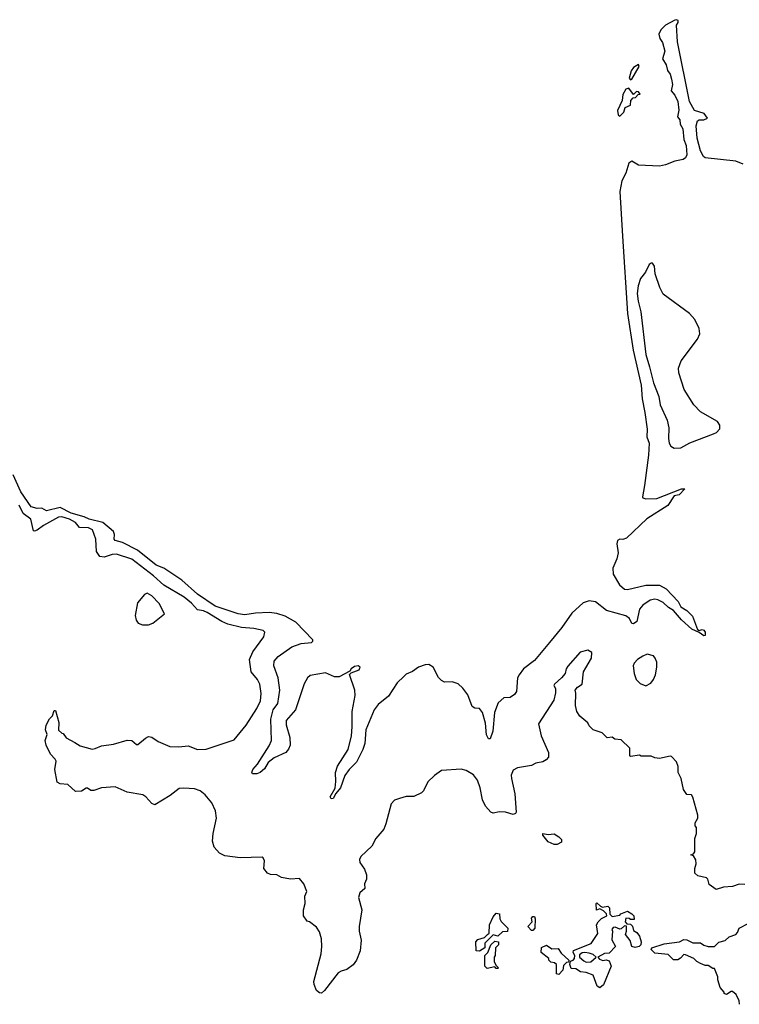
# Model space of a CAD drawing. Extents: x 2220333 to 2384341, y 721037 to 894043.
# Tile 312 of 325: x 2348789 to 2353509, y 868995 to 875451. Entities that reach past the tile are written whole.
import ezdxf

# ---------------------------------------------------------------- set-up
doc = ezdxf.new("R2010")
doc.units = 0

msp = doc.modelspace()

# ---------------------------------------------------------------- linework, layer by layer
at = {"layer": '0CON10XD'}
for points in [[(2353535, 874503.6), (2353485, 874523.8), (2353285, 874544.3), (2353273.5, 874553.5), (2353255, 874590), (2353231.9, 874675), (2353225.6, 874755), (2353235, 874786.7), (2353246.4, 874793.6), (2353276.7, 874793.3), (2353300, 874805), (2353277.5, 874835), (2353215, 874856.2), (2353182.8, 874915), (2353104.2, 875305.7), (2353095.8, 875414.2), (2353107.6, 875432.4), (2353107.5, 875445), (2353095, 875450.8), (2353085, 875448.1), (2353025, 875414.2), (2352994.4, 875385), (2352980, 875355), (2352988.1, 875328.1), (2353005, 875302), (2353021.3, 875245), (2353005.5, 875195), (2353029.6, 875155), (2353037.9, 875117.9), (2353055, 875094), (2353065, 875061.2), (2353070, 875025), (2353062.9, 874985), (2353085, 874956.9), (2353105, 874913.8), (2353111.7, 874858.3), (2353103.3, 874813.3), (2353118.6, 874795), (2353120.8, 874765), (2353138.9, 874735), (2353145.3, 874665), (2353160.3, 874625), (2353165.4, 874565), (2353155.4, 874544.6), (2353140, 874535), (2353085.8, 874524.2), (2353025, 874499.2), (2352985, 874490.8), (2352847, 874497), (2352805, 874522.5), (2352785, 874510), (2352764, 874445), (2352738.9, 874395), (2352724.6, 874324.6), (2352742.5, 874032.5), (2352775.2, 873525), (2352813.4, 873283.4), (2352865, 873053.8), (2352871.4, 872965), (2352890.2, 872875), (2352903.4, 872765), (2352902.4, 872715), (2352917.8, 872675), (2352913.8, 872595), (2352886.5, 872396.5), (2352873.4, 872323.4), (2352876, 872315), (2352895, 872308.8), (2352968, 872312), (2353128.8, 872375), (2353151.2, 872375), (2353115, 872335.6), (2353081.8, 872328.2), (2353040.6, 872265), (2352901.2, 872178.8), (2352768.8, 872051.2), (2352745, 872042.1), (2352725, 872044), (2352710, 872035), (2352706.2, 872015), (2352714.2, 871955), (2352706.2, 871915), (2352680, 871855), (2352680.6, 871815), (2352722.9, 871745), (2352755, 871716.7), (2352775, 871715.8), (2352895, 871744.1), (2352985, 871742.5), (2353029, 871719), (2353108.2, 871635), (2353125, 871601.4), (2353165, 871577.1), (2353200.9, 871540.9), (2353235, 871452.5), (2353245, 871446.7), (2353265, 871452), (2353275, 871448), (2353285.8, 871435), (2353285, 871413.3), (2353275, 871412), (2353245, 871433.8), (2353197.5, 871455), (2353130.3, 871515), (2353076.7, 871576.7), (2353045, 871596), (2353010.1, 871630.1), (2352975, 871647.8), (2352955, 871650.8), (2352925, 871644.6), (2352875, 871612.5), (2352854.7, 871585.3), (2352837.3, 871505), (2352815, 871489.2), (2352805, 871491.2), (2352788.2, 871525), (2352765, 871542.4), (2352638.1, 871578.1), (2352565, 871633.4), (2352525, 871640.4), (2352485, 871627.1), (2352409.7, 871560.3), (2352345.2, 871464.8), (2352265, 871366.9), (2352165, 871249.6), (2352094.5, 871195.5), (2352064, 871155), (2352054.3, 871135), (2352047.1, 871045), (2352035, 871026.2), (2352005, 871006), (2351965, 871004), (2351927.4, 870972.6), (2351902.4, 870907.6), (2351892.9, 870785), (2351875, 870736.5), (2351864.8, 870734.8), (2351851.7, 870761.7), (2351845, 870838.8), (2351825, 870907.5), (2351805, 870934.2), (2351775, 870937.7), (2351757.4, 870947.4), (2351727.5, 871025), (2351695, 871068), (2351665, 871096), (2351625, 871109.2), (2351575, 871107.1), (2351555, 871117.1), (2351535, 871138), (2351500.5, 871205), (2351472.8, 871222.8), (2351448.9, 871221.1), (2351405.5, 871204.5), (2351365, 871177.5), (2351325, 871160), (2351309.2, 871145), (2351265, 871103.1), (2351207.1, 871015), (2351139.3, 870960.7), (2351113.4, 870926.6), (2351060, 870795), (2351052.9, 870705), (2351039.4, 870665), (2350998, 870582), (2350950, 870535), (2350922.2, 870495), (2350892.5, 870415), (2350862.1, 870377.9), (2350845, 870343.6), (2350832, 870342), (2350824.5, 870355), (2350857.5, 870412.5), (2350863.3, 870455), (2350859.5, 870515), (2350873.4, 870556.6), (2350943.6, 870666.4), (2350964.7, 870755), (2350970.9, 870815), (2350969.1, 870915), (2350990.2, 871020.2), (2350987.7, 871055), (2350953.3, 871156.7), (2350962.5, 871167.5), (2351015, 871187.5), (2351022.5, 871205), (2351010, 871215), (2350985, 871210), (2350962.5, 871195), (2350955, 871180), (2350885, 871141.1), (2350855, 871141.1), (2350795, 871168.5), (2350695, 871151.1), (2350677.8, 871135), (2350655, 871096), (2350598.4, 870925), (2350536.4, 870855), (2350537.8, 870827.8), (2350561.9, 870745), (2350562.9, 870695), (2350553.2, 870666.8), (2350535, 870646), (2350458.5, 870611.5), (2350419.6, 870580.4), (2350395, 870540), (2350367.5, 870515), (2350345, 870506.7), (2350317, 870507), (2350312.5, 870515), (2350318, 870535), (2350349.6, 870570.4), (2350425, 870688.8), (2350441.4, 870725), (2350435.9, 870865), (2350451.6, 870925), (2350483.1, 870966.9), (2350495.8, 871054.2), (2350485.2, 871135.2), (2350455.3, 871215), (2350457.3, 871245), (2350483.8, 871275), (2350575, 871337.9), (2350635, 871361.5), (2350703.1, 871366.9), (2350712, 871375), (2350711.4, 871385), (2350601.1, 871501.1), (2350530.8, 871540.7), (2350476.9, 871556.9), (2350425, 871563.5), (2350335, 871560.3), (2350265, 871548.4), (2350222, 871555), (2350072.2, 871605), (2349956.5, 871685), (2349853.5, 871775), (2349734.6, 871855), (2349685, 871875.3), (2349561.9, 871971.9), (2349463.2, 872023.2), (2349415.5, 872035.5), (2349408.1, 872045), (2349411.7, 872075), (2349404.2, 872095), (2349334.2, 872154.2), (2349245.5, 872175), (2349211.4, 872191.4), (2349127.3, 872215), (2349055, 872251.6), (2348965, 872230), (2348935, 872248), (2348905, 872245.7), (2348865, 872256.9), (2348796.3, 872355), (2348746, 872466)], [(2352795, 875057.5), (2352805, 875060), (2352852.5, 875145), (2352847, 875157), (2352815, 875137.5), (2352798.6, 875115), (2352787, 875067), (2352795, 875057.5)], [(2352725, 874817.5), (2352752.5, 874845), (2352760, 874875), (2352795, 874890), (2352798.3, 874921.7), (2352811.7, 874938.3), (2352828.3, 874941.7), (2352845, 874960), (2352858.3, 874961.7), (2352848.3, 874978.3), (2352835, 874980), (2352815, 874960), (2352785, 875002.5), (2352765, 874996.2), (2352745, 874960), (2352739.7, 874920.3), (2352710.8, 874855), (2352715, 874827.5), (2352725, 874817.5)], [(2353080.5, 872640.5), (2353125, 872643.8), (2353185, 872676.7), (2353340, 872735), (2353360, 872745), (2353381.7, 872768.3), (2353381.7, 872791.7), (2353366.4, 872816.4), (2353255, 872880), (2353210, 872925), (2353146.1, 873026.1), (2353111.2, 873135), (2353110, 873165), (2353126.7, 873215), (2353233.6, 873356.4), (2353249.3, 873390.7), (2353246.2, 873425), (2353218, 873485), (2353182, 873525), (2353010.2, 873650.2), (2352987.1, 873695), (2352956.2, 873785), (2352953.3, 873835), (2352940, 873855), (2352930, 873855), (2352917.5, 873845), (2352893.6, 873796.4), (2352861.2, 873755), (2352845.6, 873705), (2352838.2, 873655), (2352845.5, 873604.5), (2352864, 873535), (2352894.8, 873254.8), (2352920.8, 873175), (2352945, 873070), (2352980, 872980), (2352990, 872925), (2353036.2, 872825), (2353046.1, 872773.9), (2353043.8, 872705), (2353048.8, 872675), (2353060, 872655), (2353080.5, 872640.5)], [(2352501.7, 871201.7), (2352540, 871265), (2352541.7, 871301.7), (2352515, 871317.5), (2352465, 871303.3), (2352385, 871212.5), (2352373.3, 871195), (2352366.7, 871165), (2352343.3, 871135), (2352296.7, 871095), (2352293.3, 871085), (2352303.3, 871065), (2352303.6, 871036.4), (2352291.7, 870988.3), (2352192.5, 870835), (2352210, 870755), (2352257, 870647), (2352257.5, 870615), (2352243, 870597), (2352220, 870585), (2352175, 870576.7), (2352145, 870560), (2352053.6, 870546.4), (2352025, 870530), (2352013.6, 870496.4), (2352013.8, 870475), (2352037.5, 870375), (2352045.8, 870255), (2352040, 870245), (2352025, 870240), (2351976.2, 870253.8), (2351935, 870256.7), (2351895, 870248.8), (2351880, 870255), (2351844.2, 870294.2), (2351823.8, 870335), (2351810, 870415), (2351792, 870465), (2351765, 870498.8), (2351717, 870527), (2351685, 870536), (2351555, 870527.5), (2351510, 870495), (2351467, 870453), (2351437.5, 870395), (2351425, 870382.5), (2351375, 870357.5), (2351325, 870356.7), (2351280, 870345), (2351247.5, 870332.5), (2351225, 870310), (2351191.7, 870178.3), (2351177, 870143), (2351125, 870082.5), (2351099.1, 870030.9), (2351027.5, 869965), (2351017.5, 869945), (2351020, 869925), (2351051.2, 869881.2), (2351064.1, 869844.1), (2351064.2, 869815), (2351051.4, 869785), (2351052, 869755), (2351020.6, 869725), (2351011.1, 869695), (2351033.6, 869615), (2351015.8, 869505), (2351016, 869475), (2351028.8, 869415), (2351023.3, 869345), (2350998.8, 869285), (2350977, 869253), (2350935.7, 869224.3), (2350896.8, 869213.2), (2350878.6, 869201.4), (2350788.9, 869085), (2350768.8, 869068.8), (2350755, 869069.5), (2350736.9, 869085), (2350720.8, 869125), (2350719.4, 869145), (2350766.7, 869325), (2350772, 869375), (2350768, 869425), (2350755, 869470), (2350735, 869500), (2350690, 869535), (2350675, 869540), (2350650, 869575), (2350650, 869615), (2350662.5, 869655), (2350660, 869705), (2350672.5, 869735), (2350653.8, 869785), (2350625, 869818.8), (2350565, 869815.7), (2350506.9, 869826.9), (2350475, 869844), (2350435, 869846), (2350415, 869853.8), (2350390, 869885), (2350394, 869935), (2350386.7, 869955), (2350378.8, 869958.8), (2350235, 869955.7), (2350135, 869969.2), (2350100, 869985), (2350065.8, 870025.8), (2350054.2, 870064.2), (2350058.1, 870115), (2350080, 870215), (2350072.6, 870262.6), (2350050, 870315), (2350005, 870369.2), (2349973.8, 870395), (2349935, 870407.1), (2349865, 870412.5), (2349835, 870408.9), (2349776.3, 870363.7), (2349675, 870302.5), (2349655, 870312), (2349616.3, 870356.3), (2349598, 870368), (2349495, 870385.5), (2349415, 870420.4), (2349325.3, 870414.7), (2349275, 870396.2), (2349256.7, 870396.7), (2349235, 870412.5), (2349225, 870412.5), (2349195, 870392.5), (2349155, 870390), (2349105, 870436.7), (2349055, 870441.2), (2349035, 870452.5), (2349020.9, 870535), (2349028.2, 870588.2), (2349022.2, 870602.2), (2348990.8, 870635), (2348963.5, 870693.5), (2348956.7, 870725), (2348970.6, 870765), (2348958.6, 870795), (2348962.9, 870825), (2348985, 870866.7), (2349004.1, 870885.9), (2349015, 870922.5), (2349025, 870922.5), (2349047, 870843), (2349045, 870792.5), (2349065, 870772.5), (2349075, 870770), (2349095, 870742.5), (2349151.7, 870711.7), (2349185, 870690), (2349265, 870668.8), (2349285, 870671.2), (2349325, 870690), (2349405, 870701.2), (2349495, 870726.2), (2349523.9, 870723.9), (2349555, 870697.5), (2349565, 870697.5), (2349615, 870740), (2349635, 870750), (2349655, 870746), (2349698.6, 870718.6), (2349775, 870686.4), (2349832.6, 870682.6), (2349895, 870690), (2349955, 870666.7), (2350013, 870667), (2350195, 870729.4), (2350273.9, 870826.1), (2350344.7, 870935.3), (2350368.2, 870985), (2350372.2, 871032.2), (2350364.5, 871095), (2350350, 871125), (2350308.5, 871175), (2350295.5, 871255), (2350317.5, 871305), (2350390.8, 871405), (2350396.2, 871435), (2350385.8, 871445.8), (2350325, 871459.2), (2350245, 871465.7), (2350155, 871487.4), (2350115, 871505.7), (2350020, 871565), (2349995, 871575.5), (2349955, 871580.8), (2349917.2, 871625), (2349867.5, 871665), (2349735, 871742.8), (2349667, 871805), (2349525, 871912.6), (2349425, 871947.2), (2349395, 871944.7), (2349342.6, 871927.4), (2349315, 871930.7), (2349292.2, 871965), (2349288.9, 872045), (2349266.2, 872105), (2349240.1, 872120.1), (2349182.3, 872122.3), (2349155.9, 872155), (2349116.1, 872176.1), (2349065, 872191), (2349045, 872189.6), (2348945, 872134), (2348905, 872103.3), (2348886.2, 872096.2), (2348879.5, 872099.5), (2348862.1, 872175), (2348812.1, 872212.1), (2348785, 872266.8)], [(2349635, 871482.5), (2349663.3, 871495), (2349740, 871555), (2349703.4, 871623.4), (2349655, 871674), (2349625, 871690), (2349608.3, 871681.7), (2349561.7, 871628.3), (2349546, 871545), (2349554.1, 871514.1), (2349567.5, 871495), (2349593.9, 871483.9), (2349635, 871482.5)], [(2352895, 871082.5), (2352929.3, 871100.7), (2352946.1, 871123.9), (2352960, 871155), (2352968.8, 871205), (2352968.3, 871238.3), (2352957.5, 871265), (2352945, 871280), (2352905, 871290), (2352875, 871278.6), (2352841.2, 871255), (2352819.3, 871230.7), (2352813.3, 871215), (2352818.8, 871165), (2352833.3, 871125), (2352859.3, 871099.3), (2352895, 871082.5)], [(2353545, 869780), (2353508.3, 869781.7), (2353465, 869767.5), (2353405, 869763.3), (2353357, 869747), (2353310.7, 869780.7), (2353302.5, 869815), (2353292.5, 869825), (2353236.4, 869836.4), (2353217.5, 869855), (2353216.2, 869885), (2353226.2, 869915), (2353223, 869943), (2353208.3, 869968.3), (2353190, 869975), (2353208.3, 869981.7), (2353217.5, 869995), (2353217, 870083), (2353228, 870115), (2353227.5, 870155), (2353220, 870165), (2353220, 870185), (2353236.2, 870215), (2353236, 870235), (2353205, 870352.5), (2353195, 870367.5), (2353165, 870370), (2353143.6, 870403.6), (2353127.5, 870475), (2353107.5, 870515), (2353107.5, 870555), (2353097.5, 870585), (2353065, 870620), (2353055, 870622.5), (2352985, 870607.5), (2352955, 870610), (2352931.7, 870621.7), (2352865, 870622.5), (2352855, 870627.5), (2352795, 870620), (2352790, 870625), (2352790, 870675), (2352735, 870730), (2352693, 870733), (2352675, 870747.5), (2352643, 870743), (2352610, 870775), (2352550, 870795), (2352525, 870820), (2352515, 870840), (2352463.6, 870883.6), (2352442.5, 870915), (2352433.6, 870953.6), (2352437.5, 871035), (2352433.3, 871055), (2352447.5, 871075), (2352478.8, 871095), (2352487.5, 871175), (2352501.7, 871201.7)], [(2352315, 870043.3), (2352293.6, 870043.6), (2352255, 870060), (2352220, 870105), (2352220, 870115), (2352255, 870107.5), (2352295, 870113.3), (2352325, 870092.5), (2352342.5, 870075), (2352341.7, 870058.3), (2352315, 870043.3)], [(2352595, 869102.5), (2352577.5, 869115), (2352550, 869185), (2352505, 869202.5), (2352468.3, 869208.3), (2352437, 869227), (2352405, 869230), (2352397.5, 869255), (2352401.7, 869278.3), (2352420, 869285), (2352427.5, 869295), (2352430, 869315), (2352420, 869335), (2352421.7, 869348.3), (2352536.4, 869393.6), (2352581.7, 869458.3), (2352572.5, 869515), (2352582.5, 869535), (2352605, 869557.5), (2352640, 869575), (2352638.3, 869588.3), (2352618.8, 869608.8), (2352595, 869620), (2352571.7, 869611.7), (2352570, 869655), (2352575, 869660), (2352597.5, 869637.5), (2352612.5, 869632.5), (2352647.5, 869637.5), (2352658.3, 869628.3), (2352660, 869585), (2352675, 869570), (2352725, 869580), (2352731.7, 869588.3), (2352775, 869606.7), (2352805, 869587.5), (2352817.5, 869575), (2352818.3, 869551.7), (2352795, 869550), (2352787, 869557), (2352765, 869560), (2352760, 869535), (2352771.7, 869521.7), (2352795, 869520), (2352808.3, 869508.3), (2352815, 869480), (2352835.9, 869465.9), (2352855, 869442.5), (2352866.2, 869405), (2352863.3, 869385), (2352852.5, 869375), (2352825, 869366.7), (2352803.3, 869373.3), (2352793.6, 869413.6), (2352763, 869453), (2352770, 869475), (2352768.3, 869508.3), (2352755, 869510), (2352735, 869490), (2352725, 869487.5), (2352695, 869500), (2352681.7, 869498.3), (2352672.5, 869485), (2352677.5, 869475), (2352673, 869417), (2352697, 869373), (2352655, 869330), (2352625, 869327.5), (2352580, 869305), (2352591.7, 869291.7), (2352613, 869283), (2352635, 869287.5), (2352655, 869280), (2352667.5, 869245), (2352618.3, 869121.7), (2352595, 869102.5)], [(2351805, 869342.5), (2351782.5, 869345), (2351780, 869405), (2351795, 869420), (2351837, 869433), (2351858.3, 869451.7), (2351867.5, 869462.5), (2351871.2, 869515), (2351895, 869567.5), (2351915, 869592.5), (2351935, 869587.5), (2351938.8, 869555), (2351947.7, 869537.7), (2351990, 869495), (2351988.3, 869471.7), (2351955, 869470), (2351925, 869442.5), (2351895, 869450), (2351840, 869395), (2351840, 869365), (2351805, 869342.5)], [(2352155, 869480), (2352145, 869480), (2352122.5, 869505), (2352150, 869535), (2352145, 869560), (2352155, 869570), (2352165, 869570), (2352170, 869555), (2352167.5, 869495), (2352155, 869480)], [(2353510, 868995), (2353507, 869017), (2353488.3, 869058.3), (2353465, 869080), (2353455, 869080), (2353425, 869060), (2353410, 869065), (2353410, 869075), (2353383.3, 869105), (2353367.5, 869155), (2353367.5, 869175), (2353345, 869230), (2353335, 869230), (2353305, 869250), (2353285, 869250), (2353255, 869262.5), (2353230, 869275), (2353210, 869295), (2353155, 869320), (2353145, 869322.5), (2353123, 869297), (2353105, 869287.5), (2353077, 869287), (2353041.7, 869321.7), (2352955, 869331.2), (2352930, 869355), (2352934.1, 869365.9), (2353015, 869391.2), (2353116.1, 869403.9), (2353145, 869420), (2353165, 869417.5), (2353205, 869397.5), (2353255, 869397.5), (2353275, 869383.3), (2353305, 869373.3), (2353346.7, 869373.3), (2353375, 869402.5), (2353415, 869412.5), (2353443, 869437), (2353485, 869452.5), (2353496.7, 869465), (2353507.5, 869495), (2353566, 869524)], [(2351925, 869230), (2351915, 869230), (2351905, 869240), (2351855, 869230), (2351840, 869245), (2351840, 869315), (2351860, 869335), (2351880, 869385), (2351905, 869410), (2351930, 869405), (2351930, 869385), (2351910, 869365), (2351907.5, 869315), (2351900, 869305), (2351900, 869275), (2351911.7, 869251.7), (2351930, 869235), (2351925, 869230)], [(2352325, 869190), (2352310, 869195), (2352310, 869255), (2352297, 869267), (2352271.7, 869271.7), (2352260, 869285), (2352260, 869295), (2352210, 869335), (2352211.7, 869368.3), (2352245, 869382.5), (2352278.3, 869358.3), (2352321.7, 869361.7), (2352340.7, 869330.7), (2352390, 869285), (2352388.3, 869271.7), (2352375, 869270), (2352355, 869250), (2352351.7, 869218.3), (2352325, 869190)], [(2352505, 869271.2), (2352535, 869273.3), (2352570, 869305), (2352550.7, 869320.7), (2352525, 869331.2), (2352496.4, 869333.6), (2352478.3, 869331.7), (2352461.7, 869318.3), (2352460, 869305), (2352489.5, 869279.5), (2352505, 869271.2)]]:
    msp.add_lwpolyline(points, dxfattribs=at)

doc.saveas('drawing.dxf')
